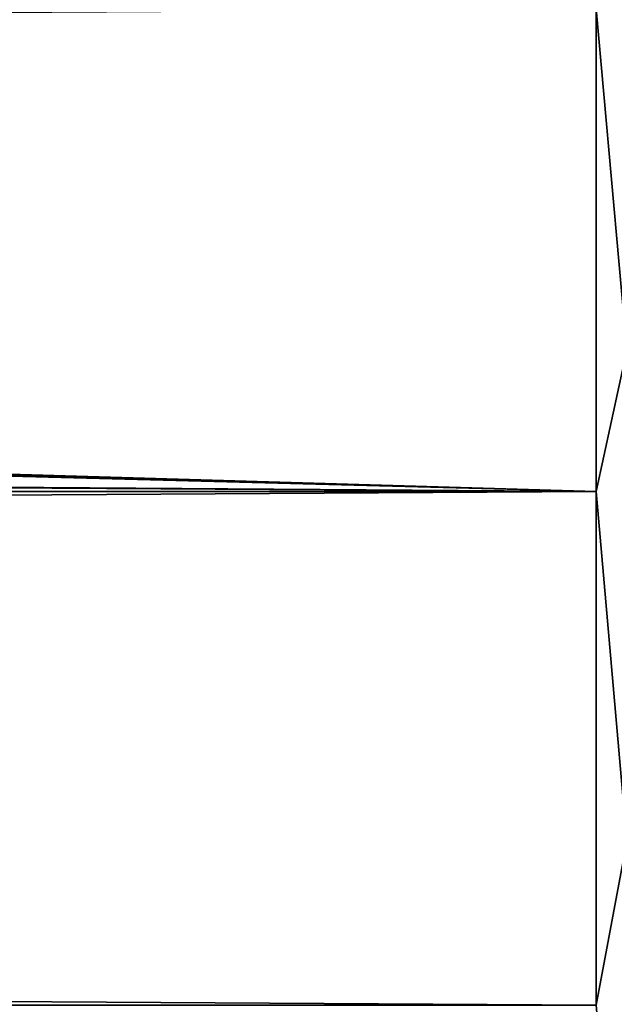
# Model space of a CAD drawing. Header units: metres. Extents: x -150 to 146, y -127 to 82.
# Tile 327 of 382: x 125.69 to 127.56, y 12.06 to 15.16. Entities that reach past the tile are written whole.
import ezdxf

# ---------------------------------------------------------------- set-up
doc = ezdxf.new("R2010")
doc.units = ezdxf.units.M
doc.layers.add('solid_ELLA_AP_WANNE_SW0001', color=7, linetype='CONTINUOUS')

msp = doc.modelspace()

# ---------------------------------------------------------------- linework, layer by layer
at = {"layer": 'solid_ELLA_AP_WANNE_SW0001'}
for points in [[(127.597542, 15.57097, 16.914581), (127.5, 15.195518, 17.265463), (127.597542, 14.120992, 18.142651)], [(127.5, 15.195518, -17.265463), (127.597542, 15.57097, -16.914581), (127.597542, 14.120992, -18.142651)], [(127.5, 15.195518, 17.265463), (77.62706, 15.284954, 17.186337), (76.678246, 15.147906, 17.307251)], [(127.5, 13.676563, -18.491934), (-127.5, 13.676563, -18.491934), (-127.5, 15.195518, -17.265463)], [(-74.759972, 15.056247, -17.387049), (127.5, 13.676563, -18.491934), (-127.5, 15.195518, -17.265463)], [(127.5, 15.195518, 17.265463), (74.760521, 15.056253, 17.387043), (-127.5, 13.676563, 18.491934)], [(127.5, 13.676563, 18.491934), (127.5, 15.195518, 17.265463), (-127.5, 13.676563, 18.491934)], [(127.5, 15.195518, 17.265463), (75.723679, 15.072132, 17.37328), (74.760521, 15.056253, 17.387043)], [(127.5, 15.195518, 17.265463), (76.678246, 15.147906, 17.307251), (75.723679, 15.072132, 17.37328)], [(76.797295, 15.162217, -17.294716), (127.5, 15.195518, -17.265463), (127.5, 13.676563, -18.491934)], [(127.597542, 14.120992, 18.142651), (127.5, 15.195518, 17.265463), (127.5, 13.676563, 18.491934)], [(127.5, 13.676563, -18.491934), (127.5, 15.195518, -17.265463), (127.597542, 14.120992, -18.142651)], [(76.797295, 15.162217, -17.294716), (127.5, 13.676563, -18.491934), (75.80439, 15.076176, -17.36977)], [(75.80439, 15.076176, -17.36977), (127.5, 13.676563, -18.491934), (74.81163, 15.054997, -17.38813)], [(74.81163, 15.054997, -17.38813), (127.5, 13.676563, -18.491934), (-74.759972, 15.056247, -17.387049)], [(127.597542, 14.120992, 18.142651), (127.5, 13.676563, 18.491934), (127.597542, 12.574553, 19.246786)], [(127.5, 13.676563, -18.491934), (127.597542, 14.120992, -18.142651), (127.597542, 12.574553, -19.246786)], [(127.5, 12.059068, -19.585171), (-127.5, 12.059068, -19.585171), (-127.5, 13.676563, -18.491934)], [(127.5, 12.059068, -19.585171), (-127.5, 13.676563, -18.491934), (127.5, 13.676563, -18.491934)], [(127.5, 13.676563, 18.491934), (-127.5, 13.676563, 18.491934), (-127.5, 12.059068, 19.585171)], [(127.5, 12.059068, 19.585171), (127.5, 13.676563, 18.491934), (-127.5, 12.059068, 19.585171)], [(127.597542, 12.574553, 19.246786), (127.5, 13.676563, 18.491934), (127.5, 12.059068, 19.585171)], [(127.5, 12.059068, -19.585171), (127.5, 13.676563, -18.491934), (127.597542, 12.574553, -19.246786)], [(127.597542, 12.574553, 19.246786), (127.5, 12.059068, 19.585171), (127.597542, 10.942218, 20.219446)], [(127.5, 12.059068, -19.585171), (127.597542, 12.574553, -19.246786), (127.597542, 10.942218, -20.219446)]]:
    msp.add_3dface(points, dxfattribs=at)

doc.saveas('drawing.dxf')
